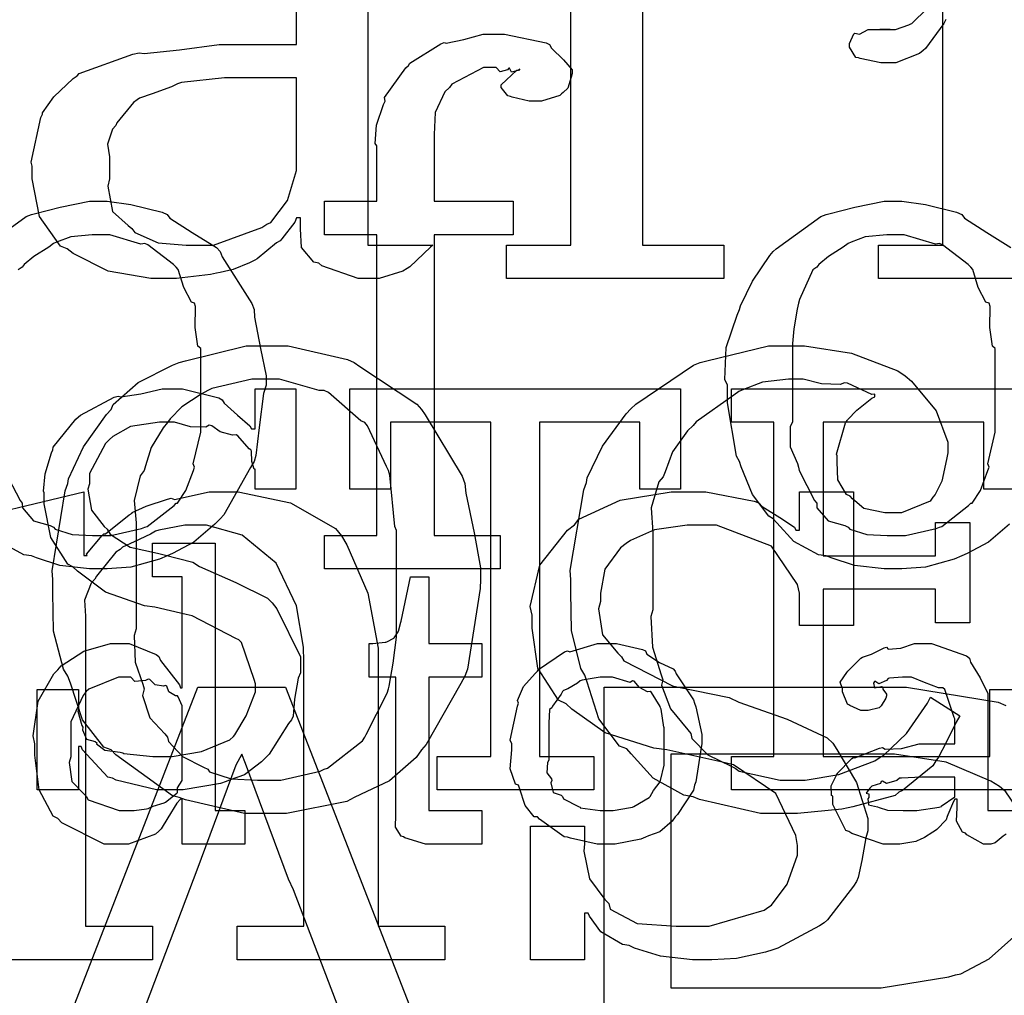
# Model space of a CAD drawing. Extents: x 0 to 8.5, y 0 to 11.
# Tile 314 of 379: x 4.259 to 4.668, y 8.094 to 8.5. Entities that reach past the tile are written whole.
import ezdxf

# ---------------------------------------------------------------- set-up
doc = ezdxf.new("R2010")
doc.units = 0
doc.layers.get('0').update_dxf_attribs({"linetype": 'CONTINUOUS'})

msp = doc.modelspace()

# ---------------------------------------------------------------- linework, layer by layer
at = {"color": 0}
for points in [[(4.69894, 8.39204), (4.61583, 8.39204), (4.61583, 8.40593), (4.61583, 8.40593), (4.64253, 8.40593), (4.64253, 8.62815), (4.61583, 8.62815), (4.61583, 8.64204), (4.67225, 8.65593)], [(4.51774, 8.5179), (4.51774, 8.40593), (4.5516, 8.40593), (4.5516, 8.39204), (4.46132, 8.39204), (4.46132, 8.40593), (4.46132, 8.40593), (4.48801, 8.40593), (4.48801, 8.54482)], [(4.40375, 8.51768), (4.40375, 8.40593), (4.43067, 8.40593), (4.42969, 8.405), (4.42111, 8.39686), (4.42003, 8.39615), (4.41829, 8.39512), (4.40836, 8.39204), (4.40506, 8.39204), (4.39963, 8.39204), (4.3846, 8.39729), (4.38336, 8.39833), (4.38129, 8.39882), (4.37614, 8.40494), (4.37576, 8.41271), (4.37576, 8.41525), (4.37576, 8.41721), (4.37403, 8.41721), (4.37332, 8.41547), (4.36794, 8.40847), (4.36729, 8.40767), (4.36578, 8.40679), (4.35775, 8.40022), (4.35667, 8.39963), (4.35449, 8.39849), (4.34776, 8.39572), (4.34233, 8.39458), (4.34082, 8.39421), (4.33832, 8.39367), (4.32422, 8.39204), (4.31956, 8.39204), (4.31956, 8.39204), (4.31358, 8.39204), (4.29579, 8.39512), (4.28119, 8.40235), (4.27875, 8.4044), (4.27593, 8.40549), (4.26725, 8.41775), (4.26421, 8.43349), (4.26421, 8.43869), (4.26383, 8.44037), (4.26779, 8.45888), (4.26856, 8.46039), (4.26856, 8.46094), (4.27322, 8.4675), (4.28119, 8.47521), (4.28288, 8.47624), (4.28381, 8.47721), (4.30604, 8.48525), (4.30871, 8.48579), (4.31076, 8.48551), (4.32542, 8.48708), (4.34185, 8.48926), (4.34733, 8.48926), (4.37403, 8.48926), (4.37403, 8.51531)], [(4.64378, 8.49963), (4.64296, 8.49799), (4.63542, 8.48768), (4.63444, 8.48682), (4.63286, 8.48551), (4.6231, 8.48161), (4.6199, 8.48161), (4.6199, 8.48161), (4.61681, 8.48161), (4.60818, 8.48346), (4.60753, 8.48378), (4.60639, 8.48394), (4.60385, 8.48822), (4.60385, 8.48964), (4.60385, 8.48964), (4.60563, 8.49371), (4.60601, 8.49397), (4.60601, 8.49397), (4.60801, 8.4936), (4.61154, 8.4955), (4.61274, 8.4955), (4.61274, 8.4955), (4.61714, 8.4955), (4.6186, 8.4955), (4.6186, 8.4955), (4.62076, 8.4955), (4.62076, 8.4955), (4.62039, 8.4955), (4.61951, 8.4955), (4.61925, 8.4955), (4.61854, 8.4955), (4.61692, 8.4955), (4.61643, 8.4955), (4.61751, 8.4955), (4.61996, 8.4955), (4.62076, 8.4955), (4.62289, 8.4955), (4.62853, 8.4975), (4.62924, 8.49789), (4.62972, 8.49804), (4.63607, 8.50424)], [(4.24317, 8.40435), (4.26178, 8.41781), (4.26394, 8.41868), (4.26503, 8.41889), (4.27582, 8.42171), (4.28803, 8.4241), (4.29215, 8.4241), (4.29542, 8.4241), (4.30528, 8.42275), (4.31819, 8.4196), (4.32036, 8.41868), (4.3214, 8.4171), (4.33068, 8.41108), (4.34076, 8.40494), (4.34229, 8.40326), (4.34315, 8.40104), (4.35553, 8.38157), (4.35639, 8.37918), (4.35656, 8.37597), (4.35915, 8.36296), (4.36139, 8.35157), (4.36139, 8.34771), (4.36029, 8.34424), (4.35851, 8.33014), (4.35721, 8.31842), (4.35639, 8.31603), (4.35493, 8.31347), (4.34381, 8.29383), (4.34229, 8.29215), (4.34017, 8.28993), (4.33138, 8.28244), (4.32254, 8.27767), (4.32036, 8.27675), (4.31711, 8.27539), (4.30524, 8.27203), (4.29542, 8.27132), (4.29215, 8.27132), (4.29215, 8.27132), (4.28803, 8.27132), (4.27576, 8.27268), (4.26606, 8.27587), (4.26394, 8.27675), (4.26074, 8.27724), (4.25049, 8.28267)], [(4.67031, 8.28993), (4.66151, 8.28244), (4.65267, 8.27767), (4.6505, 8.27675), (4.64725, 8.27539), (4.63536, 8.27203), (4.62554, 8.27132), (4.62229, 8.27132), (4.62229, 8.27132), (4.61817, 8.27132), (4.6059, 8.27268), (4.59619, 8.27587), (4.59407, 8.27675), (4.59088, 8.27724), (4.58062, 8.28267), (4.57368, 8.29053), (4.57215, 8.29215), (4.57026, 8.29324), (4.56347, 8.30225), (4.55886, 8.31375), (4.55806, 8.31603), (4.55686, 8.31814), (4.55306, 8.34033), (4.55306, 8.34771), (4.55197, 8.35004), (4.55263, 8.36339), (4.55718, 8.37685), (4.55806, 8.37918), (4.55854, 8.38064), (4.56353, 8.39094), (4.57064, 8.40164), (4.57215, 8.40326), (4.57329, 8.40435), (4.5919, 8.41781), (4.59407, 8.41868), (4.59517, 8.41889), (4.60596, 8.42171), (4.61817, 8.4241), (4.62229, 8.4241), (4.62554, 8.4241), (4.63542, 8.42275), (4.64833, 8.4196), (4.6505, 8.41868), (4.65153, 8.4171), (4.66081, 8.41108), (4.6709, 8.40494)], [(4.25276, 8.31218), (4.25917, 8.29975), (4.26004, 8.29867), (4.26014, 8.29676), (4.26481, 8.29135), (4.27175, 8.28933), (4.27306, 8.28868), (4.27376, 8.28782), (4.28087, 8.28564), (4.28933, 8.28521), (4.29215, 8.28521), (4.29215, 8.28521), (4.29688, 8.28521), (4.30968, 8.28814), (4.31104, 8.28868), (4.31201, 8.28901), (4.32319, 8.29764), (4.32406, 8.29867), (4.32465, 8.29861), (4.32813, 8.30388), (4.33122, 8.31222), (4.33165, 8.31364), (4.33117, 8.31506), (4.33425, 8.32818), (4.33425, 8.33251), (4.33425, 8.3629), (4.33311, 8.36393), (4.33192, 8.37169), (4.33208, 8.38038), (4.33165, 8.38178), (4.33035, 8.38217), (4.32721, 8.38824), (4.32493, 8.39572), (4.32406, 8.39675), (4.32297, 8.39779), (4.31233, 8.40597), (4.31104, 8.40653), (4.30935, 8.40631), (4.29644, 8.41021), (4.29215, 8.41021), (4.28917, 8.41021), (4.28022, 8.40929), (4.27436, 8.40717), (4.27306, 8.40653), (4.27111, 8.40511), (4.26492, 8.4011), (4.2609, 8.39785), (4.26004, 8.39675), (4.25846, 8.39567)], [(4.67899, 8.17953), (4.55485, 8.17953), (4.55485, 8.19342), (4.55485, 8.19342), (4.57243, 8.19342), (4.57243, 8.33231), (4.55485, 8.33231), (4.55485, 8.34619), (4.6766, 8.34619)], [(4.6766, 8.30453), (4.65967, 8.30453), (4.65967, 8.33231), (4.59283, 8.33231), (4.59283, 8.27675), (4.63949, 8.27675), (4.63949, 8.29064), (4.65381, 8.29064), (4.65381, 8.24897), (4.63949, 8.24897), (4.63949, 8.26286), (4.59283, 8.26286), (4.59283, 8.19342), (4.66206, 8.19342), (4.66206, 8.22119), (4.67899, 8.22119)], [(4.22781, 8.28944), (4.28575, 8.30333), (4.28575, 8.27686), (4.28706, 8.27686), (4.28674, 8.2775), (4.29324, 8.28521), (4.294, 8.28597), (4.29465, 8.28592), (4.30453, 8.29383), (4.30572, 8.29443), (4.30578, 8.29471), (4.31158, 8.29736), (4.32042, 8.30035), (4.322, 8.30072), (4.3234, 8.30024), (4.33778, 8.30333), (4.34261, 8.30333), (4.34983, 8.30333), (4.37153, 8.29878), (4.39019, 8.28814), (4.39274, 8.2851), (4.39501, 8.28131), (4.40375, 8.26129), (4.40793, 8.23833), (4.40793, 8.23062), (4.40793, 8.12278), (4.43571, 8.12278), (4.43571, 8.10889), (4.34933, 8.10889), (4.34933, 8.12278), (4.37711, 8.12278), (4.37711, 8.23301), (4.37701, 8.23876), (4.37408, 8.25592), (4.36556, 8.27371), (4.35151, 8.28532), (4.33669, 8.28944), (4.33176, 8.28944), (4.32769, 8.28944), (4.31679, 8.28749), (4.31549, 8.28706), (4.31337, 8.28575), (4.30658, 8.28256), (4.30181, 8.28033), (4.30072, 8.27946), (4.29893, 8.27832), (4.29096, 8.26833), (4.29031, 8.26708), (4.28868, 8.26546), (4.28592, 8.25836), (4.2864, 8.25174), (4.2864, 8.24951), (4.2864, 8.12278), (4.31418, 8.12278), (4.31418, 8.10889), (4.22781, 8.10889)], [(4.66889, 8.16108), (4.66769, 8.16026), (4.66428, 8.1575), (4.66249, 8.15696), (4.66194, 8.15696), (4.65944, 8.15696), (4.6525, 8.16075), (4.65196, 8.16151), (4.65076, 8.16189), (4.64833, 8.1665), (4.64849, 8.17219), (4.64849, 8.1741), (4.64849, 8.17563), (4.64763, 8.17563), (4.64708, 8.17464), (4.64469, 8.16906), (4.64437, 8.16846), (4.64404, 8.16699), (4.64008, 8.16303), (4.6396, 8.1626), (4.63846, 8.16189), (4.63504, 8.15967), (4.63292, 8.15875), (4.63222, 8.15847), (4.63135, 8.1581), (4.62468, 8.15696), (4.62244, 8.15696), (4.62244, 8.15696), (4.61774, 8.15696), (4.60471, 8.16129), (4.60357, 8.16217), (4.60232, 8.16265), (4.59685, 8.17339), (4.59685, 8.17692), (4.59631, 8.17719), (4.59625, 8.1811), (4.59847, 8.1856), (4.59879, 8.18625), (4.59868, 8.18636), (4.60476, 8.19254), (4.60553, 8.19299), (4.60601, 8.19276), (4.61621, 8.19689), (4.61746, 8.1971), (4.6186, 8.19635), (4.62543, 8.19672), (4.63276, 8.19863), (4.63525, 8.19863), (4.64763, 8.19863), (4.64763, 8.20904), (4.64729, 8.20958), (4.64344, 8.22114), (4.64264, 8.22185), (4.64079, 8.22185), (4.63499, 8.22413), (4.62961, 8.2264), (4.62788, 8.2264), (4.62587, 8.2264), (4.62044, 8.22586), (4.61985, 8.22575), (4.61919, 8.22499), (4.61604, 8.22358), (4.61431, 8.22461), (4.61399, 8.22444), (4.61399, 8.22424), (4.61372, 8.2239), (4.61426, 8.22194), (4.61714, 8.2225), (4.61746, 8.22228), (4.61762, 8.22136), (4.61919, 8.21929), (4.61919, 8.21858), (4.61893, 8.21761), (4.61703, 8.21436), (4.6166, 8.21403), (4.61615, 8.21365), (4.6116, 8.21251), (4.61008, 8.21251), (4.60846, 8.21251), (4.604, 8.21451), (4.60357, 8.2149), (4.60303, 8.21511), (4.60097, 8.22017), (4.60097, 8.22185), (4.60081, 8.22185), (4.59993, 8.22428), (4.60275, 8.22825), (4.60314, 8.22879), (4.6034, 8.22917), (4.60856, 8.23421), (4.60921, 8.23465), (4.60921, 8.2346), (4.6129, 8.23594), (4.61822, 8.23856), (4.61919, 8.23876), (4.6199, 8.23801), (4.62511, 8.23839), (4.63075, 8.24029), (4.63265, 8.24029), (4.63792, 8.24029), (4.6524, 8.23525), (4.65369, 8.23421), (4.65414, 8.23258), (4.65815, 8.22607), (4.66129, 8.21951), (4.66129, 8.21729), (4.66129, 8.17085), (4.67367, 8.17085)], [(4.50185, 7.95828), (4.50185, 8.22217), (4.61382, 8.22217), (4.62756, 8.22217), (4.66558, 8.21588), (4.66872, 8.21457)]]:
    msp.add_lwpolyline(points, dxfattribs=at)
for points in [[(4.38569, 8.28521), (4.40739, 8.28521), (4.40739, 8.41021), (4.38569, 8.41021), (4.38569, 8.4241), (4.40739, 8.4241), (4.40739, 8.4471), (4.40679, 8.44808), (4.40733, 8.45574), (4.41026, 8.46436), (4.41086, 8.46576), (4.41054, 8.46724), (4.41954, 8.47954), (4.42063, 8.48053), (4.42111, 8.4815), (4.43397, 8.48953), (4.43539, 8.49007), (4.43619, 8.48981), (4.44353, 8.49138), (4.45156, 8.49354), (4.45426, 8.49354), (4.4605, 8.49354), (4.47771, 8.48996), (4.47922, 8.48921), (4.47999, 8.48774), (4.48503, 8.48296), (4.48856, 8.47874), (4.48856, 8.47726), (4.48817, 8.47575), (4.48682, 8.47114), (4.48486, 8.46935), (4.48421, 8.46881), (4.48346, 8.46804), (4.47586, 8.46576), (4.47336, 8.46576), (4.47076, 8.46576), (4.4636, 8.46739), (4.46294, 8.46772), (4.46181, 8.46789), (4.45904, 8.47136), (4.45904, 8.4725), (4.45904, 8.4725), (4.46556, 8.47857), (4.46685, 8.47879), (4.46685, 8.479), (4.46615, 8.47846), (4.46332, 8.47771), (4.46251, 8.47944), (4.46229, 8.47944), (4.46169, 8.47879), (4.45871, 8.47792), (4.45697, 8.47965), (4.45643, 8.47965), (4.45171, 8.47965), (4.43864, 8.47282), (4.43756, 8.4714), (4.43571, 8.46962), (4.43164, 8.46104), (4.43126, 8.45193), (4.43126, 8.44883), (4.43126, 8.4241), (4.46403, 8.4241), (4.46403, 8.41021), (4.43126, 8.41021), (4.43126, 8.28521), (4.45861, 8.28521), (4.45861, 8.27132), (4.38569, 8.27132), (4.38569, 8.28521)], [(4.33214, 8.40593), (4.33951, 8.40593), (4.3596, 8.41319), (4.36165, 8.41461), (4.36333, 8.41536), (4.37033, 8.42449), (4.37403, 8.43696), (4.37403, 8.44108), (4.37403, 8.47537), (4.35058, 8.47537), (4.34407, 8.47537), (4.32628, 8.47342), (4.32454, 8.47299), (4.32206, 8.47168), (4.31401, 8.46881), (4.30886, 8.46701), (4.30783, 8.46625), (4.30632, 8.46517), (4.29937, 8.45671), (4.29893, 8.45562), (4.29764, 8.45404), (4.29557, 8.44781), (4.29633, 8.4426), (4.29633, 8.44086), (4.29633, 8.43349), (4.29568, 8.43033), (4.29758, 8.41992), (4.3041, 8.41407), (4.30567, 8.41287), (4.30692, 8.41114), (4.31651, 8.40679), (4.32824, 8.40593), (4.33214, 8.40593)], [(4.62229, 8.28521), (4.62701, 8.28521), (4.63981, 8.28814), (4.64117, 8.28868), (4.64214, 8.28901), (4.65332, 8.29764), (4.65419, 8.29867), (4.65479, 8.29861), (4.65826, 8.30388), (4.66135, 8.31222), (4.66178, 8.31364), (4.66129, 8.31506), (4.66439, 8.32818), (4.66439, 8.33251), (4.66439, 8.3629), (4.66325, 8.36393), (4.66206, 8.37169), (4.66222, 8.38038), (4.66178, 8.38178), (4.66049, 8.38217), (4.65733, 8.38824), (4.65506, 8.39572), (4.65419, 8.39675), (4.6531, 8.39779), (4.64247, 8.40597), (4.64117, 8.40653), (4.63949, 8.40631), (4.62657, 8.41021), (4.62229, 8.41021), (4.61931, 8.41021), (4.61035, 8.40929), (4.60449, 8.40717), (4.60319, 8.40653), (4.60124, 8.40511), (4.59506, 8.4011), (4.59104, 8.39785), (4.59017, 8.39675), (4.5886, 8.39567), (4.58301, 8.38325), (4.58257, 8.38178), (4.58208, 8.37924), (4.58062, 8.3711), (4.58018, 8.36496), (4.58018, 8.3629), (4.58018, 8.33251), (4.57915, 8.33035), (4.57921, 8.322), (4.58214, 8.31511), (4.58257, 8.31364), (4.5829, 8.31218), (4.58931, 8.29975), (4.59017, 8.29867), (4.59028, 8.29676), (4.59494, 8.29135), (4.60189, 8.28933), (4.60319, 8.28868), (4.60389, 8.28782), (4.611, 8.28564), (4.61947, 8.28521), (4.62229, 8.28521)], [(4.36149, 8.16965), (4.35243, 8.16965), (4.32796, 8.17529), (4.32525, 8.17637), (4.32249, 8.17697), (4.29899, 8.19401), (4.29704, 8.19612), (4.294, 8.19721), (4.2851, 8.20861), (4.28011, 8.22379), (4.27903, 8.22672), (4.27718, 8.2296), (4.27311, 8.2455), (4.27274, 8.26156), (4.27274, 8.26688), (4.27246, 8.27056), (4.27794, 8.30382), (4.27903, 8.30681), (4.27929, 8.30881), (4.2856, 8.322), (4.29508, 8.3355), (4.29704, 8.33763), (4.29785, 8.33968), (4.30821, 8.34874), (4.32249, 8.35607), (4.32525, 8.35715), (4.32796, 8.35775), (4.35308, 8.3641), (4.36149, 8.3641), (4.37061, 8.3641), (4.39518, 8.35835), (4.39794, 8.35715), (4.40039, 8.35547), (4.42399, 8.33979), (4.42594, 8.33763), (4.42757, 8.33539), (4.44287, 8.30985), (4.44396, 8.30681), (4.44439, 8.30279), (4.44786, 8.28629), (4.45047, 8.27175), (4.45047, 8.26688), (4.45042, 8.26318), (4.44504, 8.22971), (4.44396, 8.22672), (4.44228, 8.22364), (4.4279, 8.19829), (4.42594, 8.19612), (4.42372, 8.19299), (4.41271, 8.18321), (4.40067, 8.17757), (4.39794, 8.17637), (4.39492, 8.17469), (4.36985, 8.16965), (4.36149, 8.16965)], [(4.57611, 8.16965), (4.56679, 8.16965), (4.5415, 8.17546), (4.53879, 8.1766), (4.53504, 8.17725), (4.52219, 8.18431), (4.51307, 8.19444), (4.51124, 8.19656), (4.50831, 8.19764), (4.49968, 8.20899), (4.49485, 8.22424), (4.49387, 8.22715), (4.49214, 8.22999), (4.48833, 8.24571), (4.48801, 8.26161), (4.48801, 8.26688), (4.48774, 8.27061), (4.49343, 8.30425), (4.49451, 8.30724), (4.49479, 8.30919), (4.50114, 8.32232), (4.51096, 8.33578), (4.51297, 8.33783), (4.51497, 8.33985), (4.53901, 8.35607), (4.54183, 8.35715), (4.54449, 8.35775), (4.57015, 8.3641), (4.57872, 8.3641), (4.58518, 8.3641), (4.6046, 8.36094), (4.62392, 8.35363), (4.6269, 8.35151), (4.62961, 8.34933), (4.63986, 8.33708), (4.64469, 8.324), (4.64469, 8.31961), (4.6441, 8.31674), (4.64219, 8.30778), (4.63943, 8.30231), (4.6384, 8.30117), (4.63732, 8.29953), (4.62543, 8.29465), (4.62147, 8.29465), (4.61854, 8.29465), (4.60981, 8.29639), (4.60504, 8.30046), (4.60411, 8.3016), (4.60254, 8.30219), (4.59901, 8.30838), (4.59868, 8.31586), (4.59868, 8.31831), (4.59847, 8.31896), (4.60211, 8.33208), (4.60281, 8.33306), (4.60292, 8.33322), (4.60688, 8.33735), (4.61307, 8.34229), (4.61431, 8.34283), (4.61431, 8.34392), (4.61312, 8.34386), (4.60303, 8.34847), (4.60172, 8.34868), (4.59999, 8.34793), (4.59224, 8.34831), (4.58453, 8.35021), (4.58197, 8.35021), (4.5784, 8.35021), (4.56771, 8.3489), (4.55974, 8.34586), (4.55789, 8.345), (4.55572, 8.34347), (4.5401, 8.33242), (4.53879, 8.33089), (4.53646, 8.32867), (4.53022, 8.31999), (4.52718, 8.31168), (4.52642, 8.30963), (4.52453, 8.30751), (4.52143, 8.29676), (4.52208, 8.2864), (4.52208, 8.28293), (4.52208, 8.25429), (4.52126, 8.25151), (4.52192, 8.23882), (4.5255, 8.22737), (4.52621, 8.22521), (4.52576, 8.22304), (4.52946, 8.21311), (4.53662, 8.20443), (4.53792, 8.20285), (4.53825, 8.2009), (4.54497, 8.19407), (4.55458, 8.1894), (4.55637, 8.18853), (4.55794, 8.18728), (4.57497, 8.18354), (4.58068, 8.18354), (4.58535, 8.18354), (4.59944, 8.18593), (4.61431, 8.19151), (4.61649, 8.19308), (4.61811, 8.1939), (4.6275, 8.2029), (4.63624, 8.2155), (4.63753, 8.21804), (4.64968, 8.21024), (4.64811, 8.20757), (4.64393, 8.19911), (4.64079, 8.19308), (4.63971, 8.19157), (4.63846, 8.18946), (4.62582, 8.17925), (4.62429, 8.17854), (4.62278, 8.17719), (4.60525, 8.17247), (4.60325, 8.17204), (4.60058, 8.17144), (4.58219, 8.16965), (4.57611, 8.16965)], [(4.36149, 8.18354), (4.36751, 8.18354), (4.38385, 8.18733), (4.38558, 8.1881), (4.38688, 8.18853), (4.40142, 8.19993), (4.4025, 8.20133), (4.40294, 8.20247), (4.41174, 8.21962), (4.41228, 8.22151), (4.41249, 8.2226), (4.41422, 8.23221), (4.41553, 8.24294), (4.41553, 8.24647), (4.41553, 8.28728), (4.41493, 8.28901), (4.41282, 8.31033), (4.41228, 8.31222), (4.41146, 8.31386), (4.4036, 8.33078), (4.4025, 8.33219), (4.40076, 8.33285), (4.38732, 8.34467), (4.38558, 8.34543), (4.38346, 8.34549), (4.36697, 8.35021), (4.36149, 8.35021), (4.35542, 8.35021), (4.33886, 8.34625), (4.33718, 8.34543), (4.33447, 8.34392), (4.32639, 8.33871), (4.32156, 8.33365), (4.32047, 8.33219), (4.31863, 8.32997), (4.31364, 8.32178), (4.31125, 8.31418), (4.31071, 8.31222), (4.30903, 8.31), (4.30658, 8.29981), (4.30746, 8.29042), (4.30746, 8.28728), (4.30746, 8.24647), (4.30658, 8.24365), (4.30697, 8.23258), (4.31017, 8.22347), (4.31071, 8.22151), (4.31011, 8.21875), (4.3131, 8.20947), (4.31939, 8.20281), (4.32047, 8.20133), (4.32081, 8.1996), (4.32671, 8.19331), (4.33544, 8.18892), (4.33718, 8.1881), (4.33789, 8.18696), (4.34685, 8.18414), (4.35781, 8.18354), (4.36149, 8.18354)], [(4.32189, 8.17953), (4.31581, 8.17953), (4.2991, 8.18354), (4.29758, 8.18431), (4.29568, 8.18474), (4.28515, 8.19618), (4.28456, 8.19754), (4.28347, 8.19754), (4.28347, 8.17953), (4.26633, 8.17953), (4.26633, 8.22119), (4.28347, 8.22119), (4.28347, 8.21337), (4.28315, 8.21218), (4.28489, 8.20622), (4.28521, 8.20557), (4.2851, 8.20438), (4.28683, 8.20057), (4.29036, 8.19954), (4.29107, 8.19906), (4.2909, 8.19857), (4.29443, 8.19601), (4.30078, 8.19521), (4.30192, 8.19493), (4.30236, 8.19456), (4.3144, 8.19342), (4.31842, 8.19342), (4.32243, 8.19342), (4.33464, 8.19547), (4.3464, 8.20031), (4.34793, 8.20167), (4.34842, 8.20236), (4.35319, 8.21024), (4.35704, 8.22026), (4.35704, 8.22358), (4.35639, 8.22537), (4.35124, 8.24072), (4.3501, 8.24181), (4.34885, 8.2424), (4.33068, 8.25179), (4.32818, 8.25244), (4.31515, 8.25549), (4.31087, 8.25592), (4.29471, 8.26167), (4.2831, 8.27035), (4.28108, 8.27219), (4.27897, 8.27333), (4.27197, 8.2844), (4.26915, 8.29839), (4.26915, 8.303), (4.26888, 8.3036), (4.26964, 8.31082), (4.27219, 8.3195), (4.27285, 8.32081), (4.27289, 8.32194), (4.28233, 8.33356), (4.28347, 8.33447), (4.28435, 8.33524), (4.29833, 8.34267), (4.29997, 8.34315), (4.30106, 8.34278), (4.30931, 8.34407), (4.31825, 8.34619), (4.32124, 8.34619), (4.32671, 8.34619), (4.34174, 8.34239), (4.34315, 8.34164), (4.34397, 8.34017), (4.34956, 8.33529), (4.35471, 8.33078), (4.35531, 8.32949), (4.35682, 8.32949), (4.35682, 8.34619), (4.37375, 8.34619), (4.37375, 8.30453), (4.35682, 8.30453), (4.35682, 8.31278), (4.35639, 8.31282), (4.35542, 8.31603), (4.35536, 8.32026), (4.35508, 8.32081), (4.35433, 8.32124), (4.34972, 8.32667), (4.34901, 8.3271), (4.34739, 8.32687), (4.34229, 8.32829), (4.33886, 8.33078), (4.33772, 8.331), (4.33643, 8.33018), (4.32997, 8.3304), (4.3234, 8.33231), (4.32124, 8.33231), (4.31717, 8.33231), (4.30501, 8.33051), (4.29769, 8.32633), (4.29628, 8.32514), (4.29471, 8.32346), (4.28803, 8.31093), (4.28803, 8.30669), (4.28733, 8.30453), (4.28885, 8.29574), (4.29417, 8.28901), (4.29542, 8.28782), (4.29656, 8.28581), (4.3049, 8.28043), (4.31635, 8.27783), (4.31907, 8.27718), (4.331, 8.27414), (4.33376, 8.27229), (4.34879, 8.26568), (4.36203, 8.25911), (4.36399, 8.25722), (4.36589, 8.25472), (4.37571, 8.23481), (4.37571, 8.22814), (4.37468, 8.22586), (4.37321, 8.21718), (4.37261, 8.21013), (4.37201, 8.20861), (4.37071, 8.20703), (4.36274, 8.19428), (4.3616, 8.19319), (4.35954, 8.19114), (4.35249, 8.18571), (4.34651, 8.18365), (4.34489, 8.183), (4.34244, 8.18212), (4.32699, 8.17953), (4.32189, 8.17953)], [(4.43246, 8.19342), (4.45481, 8.19342), (4.45481, 8.33231), (4.41314, 8.33231), (4.41314, 8.30453), (4.39621, 8.30453), (4.39621, 8.34619), (4.53358, 8.34619), (4.53358, 8.30453), (4.51665, 8.30453), (4.51665, 8.33231), (4.47499, 8.33231), (4.47499, 8.19342), (4.49756, 8.19342), (4.49756, 8.17953), (4.43246, 8.17953), (4.43246, 8.19342)], [(4.54313, 8.10889), (4.53863, 8.10889), (4.52522, 8.11035), (4.51449, 8.11376), (4.51232, 8.11475), (4.50944, 8.11529), (4.50049, 8.12044), (4.49582, 8.12701), (4.49517, 8.12819), (4.49365, 8.12819), (4.49365, 8.10889), (4.47131, 8.10889), (4.47131, 8.16444), (4.49365, 8.16444), (4.49365, 8.15707), (4.49338, 8.15403), (4.49576, 8.14247), (4.50211, 8.13396), (4.50385, 8.13232), (4.50439, 8.12993), (4.51557, 8.12397), (4.53185, 8.12278), (4.53728, 8.12278), (4.54551, 8.12278), (4.56831, 8.1295), (4.57026, 8.13081), (4.57135, 8.13151), (4.57785, 8.14025), (4.58219, 8.1524), (4.58219, 8.15642), (4.58149, 8.16049), (4.57314, 8.17796), (4.55561, 8.18989), (4.55029, 8.19114), (4.52794, 8.19612), (4.52246, 8.19678), (4.50233, 8.20324), (4.48839, 8.213), (4.48606, 8.21522), (4.48292, 8.21674), (4.47428, 8.23004), (4.47194, 8.24664), (4.47194, 8.25211), (4.47114, 8.25575), (4.47515, 8.27289), (4.4866, 8.28737), (4.48953, 8.28965), (4.49138, 8.29194), (4.50857, 8.29992), (4.52974, 8.30333), (4.53683, 8.30333), (4.54417, 8.30333), (4.56424, 8.29953), (4.56614, 8.29878), (4.56749, 8.29731), (4.57493, 8.29264), (4.58089, 8.28868), (4.58154, 8.28749), (4.58306, 8.28749), (4.58306, 8.30333), (4.60542, 8.30333), (4.60542, 8.24778), (4.58306, 8.24778), (4.58306, 8.26124), (4.58225, 8.26481), (4.57135, 8.28071), (4.54856, 8.28944), (4.54096, 8.28944), (4.5364, 8.28944), (4.52279, 8.28754), (4.51281, 8.28315), (4.51101, 8.28185), (4.50868, 8.28006), (4.50217, 8.27126), (4.50038, 8.26118), (4.50038, 8.25776), (4.49951, 8.25467), (4.50125, 8.24393), (4.5076, 8.23633), (4.50906, 8.23475), (4.5101, 8.23318), (4.53022, 8.22276), (4.53271, 8.22217), (4.55376, 8.21783), (4.55789, 8.21593), (4.57796, 8.20882), (4.59457, 8.20117), (4.59694, 8.19894), (4.59858, 8.19624), (4.60667, 8.18251), (4.61149, 8.16754), (4.61149, 8.16249), (4.61062, 8.15961), (4.609, 8.15013), (4.60747, 8.14307), (4.60672, 8.14144), (4.60553, 8.13943), (4.59472, 8.12554), (4.59326, 8.12429), (4.59131, 8.12299), (4.57406, 8.11372), (4.572, 8.11301), (4.56885, 8.11199), (4.55692, 8.10943), (4.54656, 8.10889), (4.54313, 8.10889)], [(4.30051, 8.15696), (4.29411, 8.15696), (4.27653, 8.16585), (4.2749, 8.16758), (4.27294, 8.16851), (4.26719, 8.17947), (4.26535, 8.19385), (4.26535, 8.19863), (4.26465, 8.20199), (4.26665, 8.21642), (4.27328, 8.22771), (4.2749, 8.22944), (4.27621, 8.23101), (4.28564, 8.23719), (4.29676, 8.24029), (4.30051, 8.24029), (4.30458, 8.24029), (4.31575, 8.23579), (4.31679, 8.23486), (4.31749, 8.23329), (4.32542, 8.22314), (4.3259, 8.22185), (4.32656, 8.22185), (4.32656, 8.26807), (4.31418, 8.26807), (4.31418, 8.28196), (4.34022, 8.28196), (4.34022, 8.17085), (4.3526, 8.17085), (4.3526, 8.15696), (4.32656, 8.15696), (4.32656, 8.17563), (4.3259, 8.17563), (4.32433, 8.17399), (4.32053, 8.16792), (4.31782, 8.16336), (4.31679, 8.16237), (4.31543, 8.16103), (4.30419, 8.15696), (4.30051, 8.15696)], [(4.43072, 8.15696), (4.42768, 8.15696), (4.41911, 8.1595), (4.41857, 8.16), (4.41754, 8.16026), (4.41515, 8.16396), (4.41531, 8.16917), (4.41531, 8.17085), (4.41531, 8.2264), (4.40424, 8.2264), (4.40424, 8.24029), (4.40576, 8.24029), (4.40576, 8.24029), (4.41086, 8.24083), (4.41118, 8.24094), (4.41151, 8.241), (4.41444, 8.24251), (4.41465, 8.24268), (4.41465, 8.24268), (4.41629, 8.24522), (4.41639, 8.2455), (4.41639, 8.2455), (4.41737, 8.24924), (4.41749, 8.24963), (4.42139, 8.26807), (4.42899, 8.26807), (4.42899, 8.24029), (4.45111, 8.24029), (4.45111, 8.2264), (4.42899, 8.2264), (4.42899, 8.17085), (4.45111, 8.17085), (4.45111, 8.15696), (4.45014, 8.15696), (4.44792, 8.15696), (4.44721, 8.15696), (4.44596, 8.15696), (4.44314, 8.15696), (4.44222, 8.15696), (4.44081, 8.15696), (4.43761, 8.15696), (4.43658, 8.15696), (4.43511, 8.15696), (4.43181, 8.15696), (4.43072, 8.15696)], [(4.50299, 8.15696), (4.49892, 8.15696), (4.4879, 8.15935), (4.48671, 8.15978), (4.48519, 8.16004), (4.47499, 8.16738), (4.47412, 8.16824), (4.47282, 8.16824), (4.46907, 8.17296), (4.46674, 8.18024), (4.46631, 8.18147), (4.46506, 8.18186), (4.46283, 8.18826), (4.46349, 8.19607), (4.46349, 8.19863), (4.46283, 8.20019), (4.46582, 8.21431), (4.46631, 8.21556), (4.46588, 8.21664), (4.46832, 8.22239), (4.47325, 8.22792), (4.47412, 8.22879), (4.47461, 8.22954), (4.48546, 8.23682), (4.48671, 8.23725), (4.48768, 8.23687), (4.49914, 8.24029), (4.50299, 8.24029), (4.507, 8.24029), (4.51779, 8.23779), (4.51904, 8.23725), (4.51964, 8.23589), (4.52485, 8.23236), (4.53054, 8.22976), (4.53142, 8.22879), (4.53174, 8.22771), (4.53896, 8.21685), (4.53944, 8.21556), (4.53993, 8.21403), (4.54249, 8.20247), (4.54249, 8.19863), (4.54221, 8.19706), (4.53993, 8.18278), (4.53944, 8.18147), (4.53896, 8.17936), (4.53228, 8.16922), (4.53142, 8.16824), (4.53011, 8.1665), (4.52501, 8.162), (4.52024, 8.16032), (4.51904, 8.15978), (4.51714, 8.15907), (4.50651, 8.15696), (4.50299, 8.15696)], [(4.30464, 8.17085), (4.30658, 8.17085), (4.31179, 8.1716), (4.31244, 8.17171), (4.31244, 8.17171), (4.31456, 8.17269), (4.31907, 8.17404), (4.31961, 8.17432), (4.31961, 8.17432), (4.32428, 8.17806), (4.3246, 8.17844), (4.3246, 8.17844), (4.32454, 8.18028), (4.32656, 8.18332), (4.32656, 8.18431), (4.32656, 8.21294), (4.32656, 8.21436), (4.32493, 8.21821), (4.3246, 8.21858), (4.32374, 8.21853), (4.32096, 8.22021), (4.32015, 8.22265), (4.31961, 8.22293), (4.31879, 8.22254), (4.31538, 8.22314), (4.3131, 8.22542), (4.31244, 8.22553), (4.31125, 8.22493), (4.30681, 8.22456), (4.30518, 8.2264), (4.30464, 8.2264), (4.30013, 8.2264), (4.28771, 8.22136), (4.28662, 8.22032), (4.28543, 8.21869), (4.28033, 8.20774), (4.28033, 8.20404), (4.28033, 8.19319), (4.27957, 8.19092), (4.28071, 8.18294), (4.28554, 8.17796), (4.28662, 8.17692), (4.28754, 8.1754), (4.30035, 8.17085), (4.30464, 8.17085)], [(4.50299, 8.17085), (4.50564, 8.17085), (4.51286, 8.17215), (4.51361, 8.17236), (4.51417, 8.17253), (4.52051, 8.17626), (4.521, 8.17671), (4.521, 8.17671), (4.52235, 8.17919), (4.52512, 8.18283), (4.52533, 8.18343), (4.52533, 8.18343), (4.52686, 8.18978), (4.52686, 8.19189), (4.52686, 8.20535), (4.52669, 8.20557), (4.52556, 8.213), (4.52533, 8.2136), (4.52512, 8.21419), (4.52149, 8.21989), (4.521, 8.22032), (4.51992, 8.22021), (4.5165, 8.222), (4.51438, 8.22467), (4.51361, 8.22487), (4.51264, 8.22413), (4.50537, 8.2264), (4.50299, 8.2264), (4.50022, 8.2264), (4.49268, 8.22515), (4.49192, 8.22487), (4.49078, 8.2239), (4.48682, 8.22146), (4.48492, 8.22076), (4.48454, 8.22032), (4.484, 8.21924), (4.48042, 8.21425), (4.48019, 8.2136), (4.47911, 8.21289), (4.47889, 8.20725), (4.47889, 8.20535), (4.47889, 8.19189), (4.47831, 8.19081), (4.47808, 8.18664), (4.47999, 8.18408), (4.48019, 8.18343), (4.47976, 8.1824), (4.48068, 8.17833), (4.48406, 8.17725), (4.48454, 8.17671), (4.48497, 8.17578), (4.49115, 8.17264), (4.49192, 8.17236), (4.49197, 8.17199), (4.50022, 8.17085), (4.50299, 8.17085)], [(4.23042, 7.95828), (4.33306, 8.22217), (4.36951, 8.22217), (4.47217, 7.95828), (4.44482, 7.95828), (4.40967, 8.04161), (4.29292, 8.04161), (4.25754, 7.95828), (4.23042, 7.95828)], [(4.30354, 8.06939), (4.39903, 8.06939), (4.37278, 8.13797), (4.37067, 8.14231), (4.35281, 8.19043), (4.35129, 8.19439), (4.3489, 8.18972), (4.33263, 8.14615), (4.33111, 8.14208), (4.30354, 8.06939)], [(4.52962, 8.09717), (4.60667, 8.09717), (4.61697, 8.09717), (4.64507, 8.10172), (4.64789, 8.1026), (4.65012, 8.10308), (4.66183, 8.10921), (4.67204, 8.11838), (4.6735, 8.12039), (4.67453, 8.12164), (4.67953, 8.13189), (4.6824, 8.14296), (4.6824, 8.14665), (4.6824, 8.15115), (4.67833, 8.16465), (4.66883, 8.17871), (4.66613, 8.18093), (4.66249, 8.18317), (4.64393, 8.19097), (4.62244, 8.19439), (4.61535, 8.19439), (4.52962, 8.19439), (4.52962, 8.09717)], [(4.62831, 8.17085), (4.63172, 8.17085), (4.641, 8.17231), (4.64199, 8.17258), (4.64193, 8.17275), (4.64763, 8.17654), (4.64763, 8.17779), (4.64763, 8.18474), (4.63678, 8.18474), (4.63374, 8.18474), (4.62543, 8.1844), (4.62462, 8.18431), (4.62354, 8.18343), (4.61925, 8.18207), (4.61746, 8.18317), (4.61703, 8.183), (4.61664, 8.18218), (4.61312, 8.18104), (4.6129, 8.18083), (4.61231, 8.18024), (4.61074, 8.17817), (4.61182, 8.1779), (4.61182, 8.17779), (4.61182, 8.17626), (4.61143, 8.17583), (4.61171, 8.17324), (4.6154, 8.17242), (4.61615, 8.17215), (4.61615, 8.17215), (4.61963, 8.17101), (4.62614, 8.17085), (4.62831, 8.17085)]]:
    msp.add_lwpolyline(points, close=True, dxfattribs=at)

doc.saveas('drawing.dxf')
